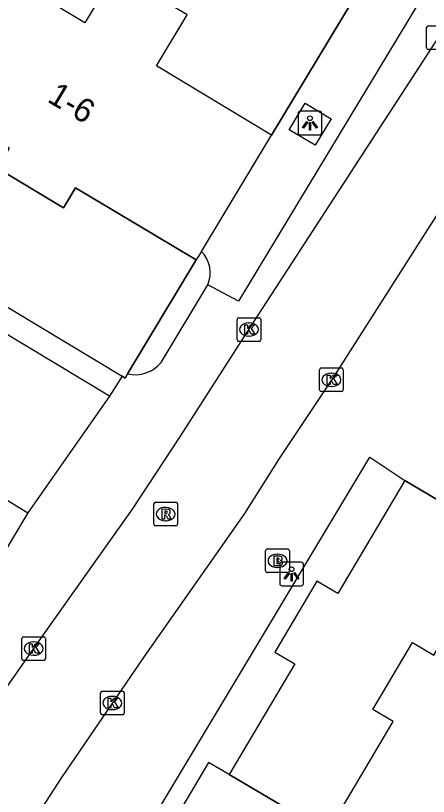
# Model space of a CAD drawing. Extents: x 158461 to 159795, y 387220 to 388672.
# Drawn here: x 159227.3 to 159244.71, y 388181.8 to 388214.81 of the extents above; entities that cross this region are included whole.
import ezdxf

# ---------------------------------------------------------------- set-up
doc = ezdxf.new("R2010")
doc.units = 0
for name, color, linetype in [('IMGEO_Brandkraan', 7, 'Continuous'), ('IMGEO_Kolk', 7, 'Continuous'), ('IMGEO_Lichtpunt', 7, 'Continuous'), ('IMGEO_Muur', 7, 'Continuous'), ('IMGEO_Pand', 7, 'Continuous'), ('IMGEO_Pand_nummerreeks', 7, 'Continuous'), ('IMGEO_Pand_overbouw', 7, 'Continuous'), ('IMGEO_Parkeervlak_open', 7, 'Continuous'), ('IMGEO_Rijbaan_lokaal_open', 7, 'Continuous'), ('IMGEO_Rioolput', 7, 'Continuous'), ('IMGEO_Verkeerseiland_open', 7, 'Continuous'), ('IMGEO_Voetpad_open', 7, 'Continuous')]:
    doc.layers.add(name, color=color, linetype=linetype)

msp = doc.modelspace()

# ---------------------------------------------------------------- linework, layer by layer
at = {"layer": 'IMGEO_Brandkraan'}
for p, q in [((159237.847, 388191.335), (159237.847, 388192.187)), ((159237.922, 388192.261), (159238.774, 388192.261)), ((159238.848, 388192.187), (159238.848, 388191.335)), ((159238.335, 388192.041), (159238.36, 388192.041)), ((159238.358, 388191.481), (159238.333, 388191.481)), ((159238.774, 388191.261), (159237.922, 388191.261))]:
    msp.add_line(p, q, dxfattribs=at)
for points in [[(159237.847, 388191.335), (159237.847, 388192.187)], [(159237.922, 388192.261), (159238.774, 388192.261)], [(159238.848, 388192.187), (159238.848, 388191.335)], [(159238.195, 388191.961), (159238.195, 388191.561), (159238.408, 388191.561)], [(159238.426, 388191.961), (159238.195, 388191.961)], [(159238.374, 388191.88), (159238.32, 388191.88), (159238.32, 388191.804)], [(159238.32, 388191.804), (159238.373, 388191.804)], [(159238.382, 388191.728), (159238.32, 388191.728), (159238.32, 388191.647)], [(159238.32, 388191.647), (159238.382, 388191.647)], [(159238.774, 388191.261), (159237.922, 388191.261)]]:
    msp.add_lwpolyline(points, dxfattribs=at)
for centre, radius, start, end in [((159237.924, 388192.185), 0.0765, 91.552, 178.448), ((159237.924, 388192.185), 0.0765, 91.552, 178.448), ((159238.772, 388192.185), 0.0765, 1.552, 88.448), ((159238.772, 388192.185), 0.0765, 1.552, 88.448), ((159238.375, 388191.842), 0.0379, 267.8285, 90.9355), ((159238.43, 388191.816), 0.145, 59.4692, 91.5367), ((159238.455, 388191.863), 0.0922, 285.5137, 58.1501), ((159238.383, 388191.687), 0.0404, 269.8759, 90.5077), ((159238.414, 388191.812), 0.251, 268.6676, 293.5347), ((159238.46, 388191.671), 0.105, 301.3115, 78.989), ((159237.924, 388191.337), 0.0765, 181.552, 268.448), ((159237.924, 388191.337), 0.0765, 181.552, 268.448), ((159238.772, 388191.337), 0.0765, 271.552, 358.448), ((159238.772, 388191.337), 0.0765, 271.552, 358.448)]:
    msp.add_arc(centre, radius, start, end, dxfattribs=at)
for centre, major_axis, ratio, start_param, end_param in [((159238.334, 388191.761), (-0.387, 0.002), 0.722429, 4.712389, 7.853982), ((159238.359, 388191.761), (-0.39, 0.002), 0.717154, 1.570796, 4.712389)]:
    msp.add_ellipse(centre, major_axis=major_axis, ratio=ratio, start_param=start_param, end_param=end_param, dxfattribs=at)
at = {"layer": 'IMGEO_Kolk'}
for p, q in [((159244.64, 388213.447), (159244.64, 388214.299)), ((159244.715, 388214.373), (159245.567, 388214.373)), ((159245.567, 388213.373), (159244.715, 388213.373)), ((159236.717, 388202.036), (159237.569, 388202.036)), ((159236.642, 388201.11), (159236.642, 388201.962)), ((159237.13, 388201.816), (159237.155, 388201.816)), ((159237.643, 388201.962), (159237.643, 388201.11)), ((159237.569, 388201.036), (159236.717, 388201.036)), ((159237.153, 388201.256), (159237.128, 388201.256)), ((159240.124, 388198.988), (159240.124, 388199.84)), ((159240.199, 388199.914), (159241.051, 388199.914)), ((159241.125, 388199.84), (159241.125, 388198.988)), ((159240.612, 388199.694), (159240.637, 388199.694)), ((159240.635, 388199.134), (159240.61, 388199.134)), ((159241.051, 388198.914), (159240.199, 388198.914)), ((159227.63, 388188.551), (159228.482, 388188.551)), ((159227.555, 388187.625), (159227.555, 388188.477)), ((159228.043, 388188.331), (159228.068, 388188.331)), ((159228.556, 388188.477), (159228.556, 388187.625)), ((159228.482, 388187.551), (159227.63, 388187.551)), ((159228.066, 388187.771), (159228.041, 388187.771)), ((159230.951, 388186.252), (159231.803, 388186.252)), ((159230.876, 388185.326), (159230.876, 388186.178)), ((159231.364, 388186.032), (159231.389, 388186.032)), ((159231.877, 388186.178), (159231.877, 388185.326)), ((159231.803, 388185.252), (159230.951, 388185.252)), ((159231.387, 388185.472), (159231.362, 388185.472))]:
    msp.add_line(p, q, dxfattribs=at)
for points in [[(159244.64, 388213.447), (159244.64, 388214.299)], [(159244.715, 388214.373), (159245.567, 388214.373)], [(159245.567, 388213.373), (159244.715, 388213.373)], [(159236.717, 388202.036), (159237.569, 388202.036)], [(159236.642, 388201.11), (159236.642, 388201.962)], [(159236.963, 388201.736), (159237.086, 388201.736), (159237.086, 388201.585), (159237.216, 388201.736), (159237.38, 388201.736), (159237.234, 388201.585), (159237.387, 388201.336), (159237.235, 388201.336), (159237.15, 388201.5), (159237.086, 388201.433), (159237.086, 388201.336), (159236.963, 388201.336), (159236.963, 388201.736)], [(159237.643, 388201.962), (159237.643, 388201.11)], [(159237.569, 388201.036), (159236.717, 388201.036)], [(159240.124, 388198.988), (159240.124, 388199.84)], [(159240.199, 388199.914), (159241.051, 388199.914)], [(159241.125, 388199.84), (159241.125, 388198.988)], [(159240.445, 388199.614), (159240.568, 388199.614), (159240.568, 388199.463), (159240.698, 388199.614), (159240.862, 388199.614), (159240.716, 388199.463), (159240.869, 388199.214), (159240.717, 388199.214), (159240.632, 388199.378), (159240.568, 388199.311), (159240.568, 388199.214), (159240.445, 388199.214), (159240.445, 388199.614)], [(159241.051, 388198.914), (159240.199, 388198.914)], [(159227.63, 388188.551), (159228.482, 388188.551)], [(159227.555, 388187.625), (159227.555, 388188.477)], [(159227.876, 388188.251), (159227.999, 388188.251), (159227.999, 388188.1), (159228.129, 388188.251), (159228.293, 388188.251), (159228.147, 388188.1), (159228.3, 388187.851), (159228.148, 388187.851), (159228.063, 388188.015), (159227.999, 388187.948), (159227.999, 388187.851), (159227.876, 388187.851), (159227.876, 388188.251)], [(159228.556, 388188.477), (159228.556, 388187.625)], [(159228.482, 388187.551), (159227.63, 388187.551)], [(159230.951, 388186.252), (159231.803, 388186.252)], [(159230.876, 388185.326), (159230.876, 388186.178)], [(159231.197, 388185.952), (159231.32, 388185.952), (159231.32, 388185.801), (159231.45, 388185.952), (159231.614, 388185.952), (159231.468, 388185.801), (159231.621, 388185.552), (159231.469, 388185.552), (159231.384, 388185.716), (159231.32, 388185.649), (159231.32, 388185.552), (159231.197, 388185.552), (159231.197, 388185.952)], [(159231.877, 388186.178), (159231.877, 388185.326)], [(159231.803, 388185.252), (159230.951, 388185.252)]]:
    msp.add_lwpolyline(points, dxfattribs=at)
for centre, start, end in [((159244.717, 388214.297), 91.552, 178.448), ((159244.717, 388214.297), 91.552, 178.448), ((159244.717, 388213.449), 181.552, 268.448), ((159244.717, 388213.449), 181.552, 268.448), ((159236.719, 388201.96), 91.552, 178.448), ((159236.719, 388201.96), 91.552, 178.448), ((159237.567, 388201.96), 1.552, 88.448), ((159237.567, 388201.96), 1.552, 88.448), ((159236.719, 388201.112), 181.552, 268.448), ((159236.719, 388201.112), 181.552, 268.448), ((159237.567, 388201.112), 271.552, 358.448), ((159237.567, 388201.112), 271.552, 358.448), ((159240.201, 388199.838), 91.552, 178.448), ((159240.201, 388199.838), 91.552, 178.448), ((159241.049, 388199.838), 1.552, 88.448), ((159241.049, 388199.838), 1.552, 88.448), ((159240.201, 388198.99), 181.552, 268.448), ((159240.201, 388198.99), 181.552, 268.448), ((159241.049, 388198.99), 271.552, 358.448), ((159241.049, 388198.99), 271.552, 358.448), ((159227.632, 388188.475), 91.552, 178.448), ((159227.632, 388188.475), 91.552, 178.448), ((159228.48, 388188.475), 1.552, 88.448), ((159228.48, 388188.475), 1.552, 88.448), ((159227.632, 388187.627), 181.552, 268.448), ((159227.632, 388187.627), 181.552, 268.448), ((159228.48, 388187.627), 271.552, 358.448), ((159228.48, 388187.627), 271.552, 358.448), ((159230.953, 388186.176), 91.552, 178.448), ((159230.953, 388186.176), 91.552, 178.448), ((159231.801, 388186.176), 1.552, 88.448), ((159231.801, 388186.176), 1.552, 88.448), ((159230.953, 388185.328), 181.552, 268.448), ((159230.953, 388185.328), 181.552, 268.448), ((159231.801, 388185.328), 271.552, 358.448), ((159231.801, 388185.328), 271.552, 358.448)]:
    msp.add_arc(centre, 0.0765, start, end, dxfattribs=at)
for centre, major_axis, ratio, start_param, end_param in [((159237.129, 388201.536), (-0.387, 0.002), 0.722429, 4.712389, 7.853982), ((159237.154, 388201.536), (-0.39, 0.002), 0.717154, 1.570796, 4.712389), ((159240.611, 388199.414), (-0.387, 0.002), 0.722429, 4.712389, 7.853982), ((159240.636, 388199.414), (-0.39, 0.002), 0.717154, 1.570796, 4.712389), ((159228.042, 388188.051), (-0.387, 0.002), 0.722429, 4.712389, 7.853982), ((159228.067, 388188.051), (-0.39, 0.002), 0.717154, 1.570796, 4.712389), ((159231.363, 388185.752), (-0.387, 0.002), 0.722429, 4.712389, 7.853982), ((159231.388, 388185.752), (-0.39, 0.002), 0.717154, 1.570796, 4.712389)]:
    msp.add_ellipse(centre, major_axis=major_axis, ratio=ratio, start_param=start_param, end_param=end_param, dxfattribs=at)
at = {"layer": 'IMGEO_Lichtpunt'}
for p, q in [((159239.218, 388210.671), (159239.218, 388209.864)), ((159239.218, 388210.671), (159239.218, 388209.864)), ((159240.12, 388210.766), (159239.312, 388210.766)), ((159240.12, 388210.766), (159239.312, 388210.766)), ((159240.214, 388209.864), (159240.214, 388210.671)), ((159240.214, 388209.864), (159240.214, 388210.671)), ((159239.312, 388209.77), (159240.12, 388209.77)), ((159239.312, 388209.77), (159240.12, 388209.77)), ((159238.444, 388191.608), (159238.444, 388190.801)), ((159238.444, 388191.608), (159238.444, 388190.801)), ((159239.346, 388191.703), (159238.538, 388191.703)), ((159239.346, 388191.703), (159238.538, 388191.703)), ((159239.44, 388190.801), (159239.44, 388191.608)), ((159239.44, 388190.801), (159239.44, 388191.608)), ((159238.538, 388190.707), (159239.346, 388190.707)), ((159238.538, 388190.707), (159239.346, 388190.707))]:
    msp.add_line(p, q, dxfattribs=at)
for points in [[(159239.592, 388210.335), (159239.631, 388210.307), (159239.443, 388210.045), (159239.405, 388210.072), (159239.592, 388210.335)], [(159239.694, 388210.287), (159239.741, 388210.287), (159239.741, 388209.965), (159239.694, 388209.965), (159239.694, 388210.287)], [(159239.804, 388210.307), (159239.842, 388210.334), (159240.029, 388210.072), (159239.99, 388210.044), (159239.804, 388210.307)], [(159238.818, 388191.272), (159238.857, 388191.244), (159238.669, 388190.982), (159238.631, 388191.009), (159238.818, 388191.272)], [(159238.92, 388191.224), (159238.967, 388191.224), (159238.967, 388190.902), (159238.92, 388190.902), (159238.92, 388191.224)], [(159239.03, 388191.244), (159239.068, 388191.271), (159239.255, 388191.009), (159239.216, 388190.981), (159239.03, 388191.244)]]:
    msp.add_lwpolyline(points, dxfattribs=at)
for centre in [(159239.717, 388210.469), (159238.943, 388191.406)]:
    msp.add_circle(centre, 0.0994, dxfattribs=at)
for centre, start, end in [((159239.312, 388210.671), 90, 180), ((159239.312, 388210.671), 90, 180), ((159240.12, 388210.671), 0, 90), ((159240.12, 388210.671), 0, 90), ((159239.312, 388209.864), 180, 270), ((159239.312, 388209.864), 180, 270), ((159240.12, 388209.864), 270, 0), ((159240.12, 388209.864), 270, 360), ((159238.538, 388191.608), 90, 180), ((159238.538, 388191.608), 90, 180), ((159239.346, 388191.608), 0, 90), ((159239.346, 388191.608), 0, 90), ((159238.538, 388190.801), 180, 270), ((159238.538, 388190.801), 180, 270), ((159239.346, 388190.801), 270, 0), ((159239.346, 388190.801), 270, 360)]:
    msp.add_arc(centre, 0.0946, start, end, dxfattribs=at)
at = {"layer": 'IMGEO_Muur'}
msp.add_lwpolyline([(159238.1, 388209.752), (159241.994, 388216.232)], dxfattribs=at)
at = {"layer": 'IMGEO_Pand'}
for points in [[(159238.1, 388209.752), (159233.238, 388212.683), (159234.536, 388214.836), (159231.516, 388216.656), (159230.218, 388214.504), (159225.552, 388217.316), (159225.422, 388217.394)], [(159222.209, 388212.063), (159227.023, 388209.201), (159226.519, 388208.36), (159229.315, 388206.684), (159229.823, 388207.532), (159234.92, 388204.478)], [(159235.135, 388204.835), (159238.1, 388209.752)], [(159235.135, 388204.835), (159234.92, 388204.478)], [(159240.463, 388180.277), (159243.233, 388184.971), (159242.372, 388185.48), (159244.04, 388188.307), (159244.944, 388187.774), (159247.856, 388192.709)]]:
    msp.add_lwpolyline(points, dxfattribs=at)
at = {"layer": 'IMGEO_Pand_overbouw'}
for points in [[(159234.92, 388204.478), (159229.823, 388207.532), (159229.315, 388206.684), (159226.519, 388208.36), (159227.023, 388209.201), (159222.209, 388212.063), (159221.974, 388212.202), (159219.35, 388207.848), (159219.001, 388207.269), (159231.787, 388199.562), (159231.912, 388199.487), (159232.017, 388199.661)], [(159247.856, 388192.709), (159243.717, 388195.153), (159240.896, 388190.374), (159240.012, 388190.896), (159238.241, 388187.897), (159239.073, 388187.406), (159236.311, 388182.728), (159240.463, 388180.277), (159243.233, 388184.971), (159242.372, 388185.48), (159244.04, 388188.307), (159244.944, 388187.774)], [(159233.059, 388167.705), (159235.805, 388172.358), (159234.935, 388172.872), (159236.628, 388175.741), (159237.487, 388175.234), (159240.463, 388180.277), (159236.311, 388182.728), (159235.441, 388183.241), (159227.994, 388170.628), (159230.621, 388169.144)]]:
    msp.add_lwpolyline(points, close=True, dxfattribs=at)
at = {"layer": 'IMGEO_Parkeervlak_open'}
msp.add_lwpolyline([(159242.678, 388217.369), (159241.994, 388216.232), (159238.1, 388209.752)], dxfattribs=at)
msp.add_arc((159234.244, 388203.932), 1.269, 336.241, 45.3797, dxfattribs=at)
at = {"layer": 'IMGEO_Rijbaan_lokaal_open'}
for points in [[(159242.678, 388217.369), (159244.711, 388216.024), (159236.697, 388202.732), (159235.405, 388203.421)], [(159208.986, 388157.522), (159218.661, 388173.591), (159221.796, 388178.752), (159222.908, 388180.379), (159226.414, 388185.719), (159228.217, 388188.284), (159230.82, 388191.957), (159232.222, 388193.943), (159234.255, 388197.027), (159237.201, 388201.629), (159245.384, 388214.25)], [(159249.056, 388212.56), (159244.783, 388205.914), (159240.695, 388199.516), (159238.412, 388196.082), (159236.949, 388193.766), (159232.722, 388187.718), (159229.227, 388182.607), (159226.793, 388178.844), (159224.72, 388175.789), (159221.383, 388170.369), (159212.735, 388155.94)], [(159231.261, 388198.724), (159218.535, 388206.385), (159219.001, 388207.269), (159219.35, 388207.848), (159217.445, 388209.037)], [(159233.432, 388200.148), (159235.405, 388203.421)], [(159232.017, 388199.661), (159231.912, 388199.487), (159231.787, 388199.562), (159231.261, 388198.724)], [(159231.261, 388198.724), (159227.806, 388193.788)], [(159222.703, 388196.929), (159227.806, 388193.788)], [(159227.806, 388193.788), (159224.55, 388188.337), (159225.134, 388187.978), (159217.892, 388175.855)]]:
    msp.add_lwpolyline(points, dxfattribs=at)
msp.add_arc((159232.334, 388201.04), 1.415, 257.0566, 320.9272, dxfattribs=at)
at = {"layer": 'IMGEO_Rioolput'}
for p, q in [((159233.127, 388193.312), (159233.127, 388194.164)), ((159233.202, 388194.238), (159234.054, 388194.238)), ((159234.128, 388194.164), (159234.128, 388193.312)), ((159233.615, 388194.018), (159233.64, 388194.018)), ((159233.638, 388193.458), (159233.613, 388193.458)), ((159234.054, 388193.238), (159233.202, 388193.238))]:
    msp.add_line(p, q, dxfattribs=at)
for points in [[(159233.127, 388193.312), (159233.127, 388194.164)], [(159233.202, 388194.238), (159234.054, 388194.238)], [(159234.128, 388194.164), (159234.128, 388193.312)], [(159233.716, 388193.936), (159233.464, 388193.938), (159233.464, 388193.538)], [(159233.642, 388193.857), (159233.588, 388193.857), (159233.588, 388193.776)], [(159233.588, 388193.776), (159233.64, 388193.776)], [(159233.464, 388193.538), (159233.588, 388193.538), (159233.588, 388193.7), (159233.599, 388193.7)], [(159233.646, 388193.671), (159233.717, 388193.538), (159233.857, 388193.538), (159233.792, 388193.664)], [(159234.054, 388193.238), (159233.202, 388193.238)]]:
    msp.add_lwpolyline(points, dxfattribs=at)
for centre, radius, start, end in [((159233.204, 388194.162), 0.0765, 91.552, 178.448), ((159233.204, 388194.162), 0.0765, 91.552, 178.448), ((159234.052, 388194.162), 0.0765, 1.552, 88.448), ((159234.052, 388194.162), 0.0765, 1.552, 88.448), ((159233.624, 388193.965), 0.19, 274.7715, 282.9687), ((159233.648, 388193.761), 0.0964, 77.0061, 93.1865), ((159233.662, 388193.818), 0.0378, 276.6634, 79.6772), ((159233.715, 388193.826), 0.109, 350.3612, 89.416), ((159233.713, 388193.826), 0.112, 277.5842, 350.9817), ((159233.598, 388193.647), 0.0533, 26.0293, 88.6989), ((159233.697, 388193.611), 0.108, 29.5134, 73.7905), ((159233.204, 388193.314), 0.0765, 181.552, 268.448), ((159233.204, 388193.314), 0.0765, 181.552, 268.448), ((159234.052, 388193.314), 0.0765, 271.552, 358.448), ((159234.052, 388193.314), 0.0765, 271.552, 358.448)]:
    msp.add_arc(centre, radius, start, end, dxfattribs=at)
for centre, major_axis, ratio, start_param, end_param in [((159233.614, 388193.738), (-0.387, 0.002), 0.722429, 4.712389, 7.853982), ((159233.639, 388193.738), (-0.39, 0.002), 0.717154, 1.570796, 4.712389)]:
    msp.add_ellipse(centre, major_axis=major_axis, ratio=ratio, start_param=start_param, end_param=end_param, dxfattribs=at)
at = {"layer": 'IMGEO_Verkeerseiland_open'}
msp.add_lwpolyline([(159234.92, 388204.478), (159232.017, 388199.661)], dxfattribs=at)
at = {"layer": 'IMGEO_Voetpad_open'}
for points in [[(159239.936, 388209.324), (159238.842, 388209.984), (159239.518, 388211.104), (159240.612, 388210.445), (159239.936, 388209.324)], [(159221.621, 388156.992), (159218.192, 388159.016), (159217.43, 388159.525), (159225.124, 388172.382), (159225.809, 388171.918), (159227.228, 388171.08), (159242.239, 388196.147), (159243.717, 388195.153), (159247.856, 388192.709)]]:
    msp.add_lwpolyline(points, dxfattribs=at)

# ---------------------------------------------------------------- texts
at = {"layer": 'IMGEO_Pand_nummerreeks'}
msp.add_text('1-6', height=1, rotation=329.1749, dxfattribs=at).set_placement((159228.584, 388211.194))

doc.saveas('drawing.dxf')
